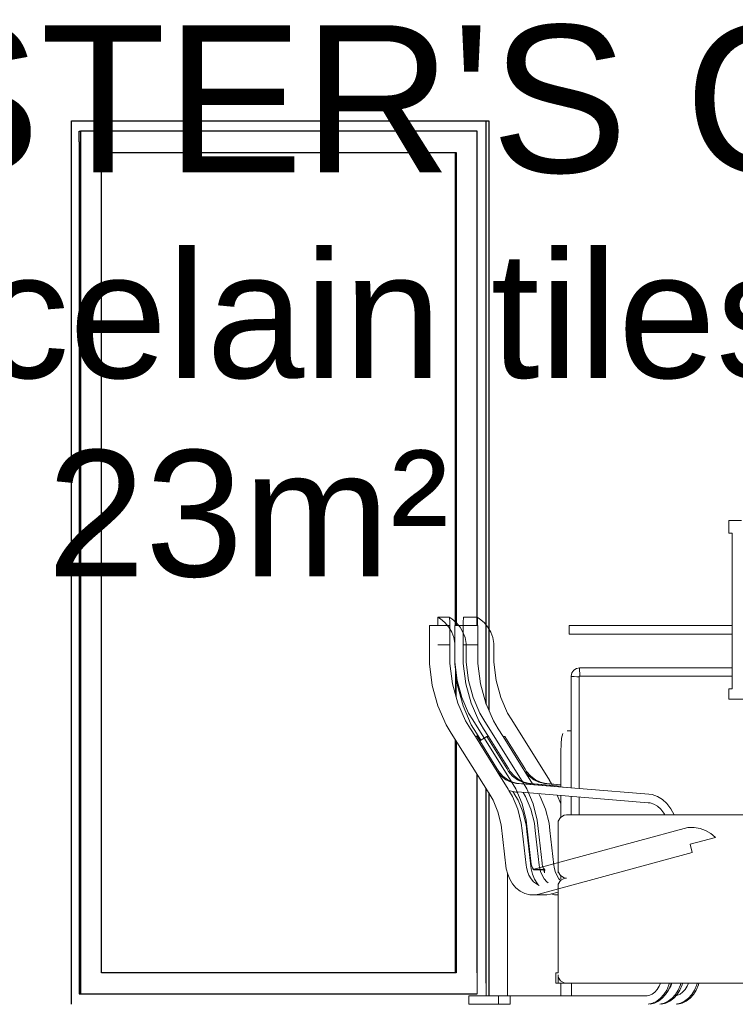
# Model space of a CAD drawing. Header units: millimetres. Extents: x -115474967 to 444143, y -74377 to 241828222.
# Tile 423 of 590: x 74519 to 76220, y -19043 to -16702. Entities that reach past the tile are written whole.
import ezdxf

# ---------------------------------------------------------------- set-up
doc = ezdxf.new("R2010")
doc.units = ezdxf.units.MM
doc.header["$MEASUREMENT"] = 0
doc.linetypes.add('PHANTOM', pattern=[2.5, 1.25, -0.25, 0.25, -0.25, 0.25, -0.25])
doc.layers.add('00-3 Elev 03', color=9, linetype='Continuous')
doc.layers.add('00-5 Grid 01', color=9, linetype='PHANTOM')
doc.layers.add('0_Pen_No__1', color=7, linetype='Continuous', lineweight=30)
doc.layers.add('0_Pen_No__6', color=7, linetype='Continuous', lineweight=5)
doc.styles.add('GENERATED_STYLE_2', font='arial.ttf')

msp = doc.modelspace()

# ---------------------------------------------------------------- linework, layer by layer
at = {"layer": '00-3 Elev 03'}
for p, q in [((74641.67667, -19042.5211), (74641.67667, -16942.52127)), ((74641.67667, -16942.52127), (75633.76399, -16942.52127)), ((75627.48675, -16992.52148), (75627.48675, -16942.52127)), ((75633.76399, -16942.52127), (75633.76399, -18343.63637)), ((74660.20111, -16967.52108), (74663.33973, -16967.52108)), ((74660.20111, -16992.52148), (74660.20111, -16967.52108)), ((74663.33973, -16967.52108), (74663.33973, -17017.52128)), ((75605.8231, -16967.52108), (74663.33973, -16967.52108)), ((75605.8231, -17017.52128), (75605.8231, -16967.52108)), ((74660.20111, -16992.52148), (74660.20111, -18992.5209)), ((75627.48675, -18329.06502), (75627.48675, -16992.52148)), ((74663.33973, -17017.52128), (74663.33973, -18967.52109)), ((74712.94428, -18967.52109), (74712.94428, -17017.52128)), ((74712.94428, -17017.52128), (75556.21856, -17017.52128)), ((75554.33515, -18141.89213), (75554.33515, -17017.52128)), ((75556.21856, -17017.52128), (75556.21856, -18141.89213)), ((75605.8231, -18141.89213), (75605.8231, -17017.52128)), ((75554.33515, -18967.52109), (75554.33515, -18413.46665)), ((75556.21856, -18416.47121), (75556.21856, -18967.52109)), ((75605.8231, -18967.52109), (75605.8231, -18495.61769)), ((75627.48675, -18992.5209), (75627.48675, -18530.18284)), ((75633.76399, -18540.19902), (75633.76399, -19022.52138)), ((74663.33973, -18967.52109), (74663.33973, -19017.5213)), ((75556.21856, -18967.52109), (74712.94428, -18967.52109)), ((74660.20111, -18992.5209), (74660.20111, -19017.5213)), ((74660.20111, -19017.5213), (74663.33973, -19017.5213)), ((74663.33973, -19017.5213), (75605.8231, -19017.5213))]:
    msp.add_line(p, q, dxfattribs=at)
at = {"layer": '00-5 Grid 01', "color": 9, "linetype": 'ByBlock', "lineweight": 0, "true_color": 0xc7c8ca}
for p, q in [((76204.76139, -17892.52107), (76234.83069, -17892.52107)), ((76204.76139, -17922.52095), (76204.76139, -17892.52107)), ((76204.76139, -17922.52095), (76212.27901, -17922.52095)), ((76212.27901, -18292.52095), (76212.27901, -17922.52095)), ((75512.7738, -18122.52119), (75539.74421, -18122.52119)), ((75518.94189, -18126.04005), (75512.7738, -18122.52119)), ((75512.7738, -18141.89213), (75512.7738, -18122.52119)), ((75529.66872, -18135.12135), (75518.94189, -18126.04005)), ((75538.61773, -18145.75979), (75529.66872, -18135.12135)), ((75545.88383, -18126.04005), (75539.74421, -18122.52119)), ((75539.74421, -18122.52119), (75540.18318, -18123.50235)), ((75540.18318, -18123.50235), (75540.59249, -18126.37936)), ((75540.59249, -18126.37936), (75540.94426, -18130.9559)), ((75540.94426, -18130.9559), (75541.11866, -18134.81644)), ((75541.11866, -18134.81644), (75541.21357, -18137.21178)), ((75541.21357, -18137.21178), (75541.38322, -18145.11973)), ((75556.56083, -18135.12135), (75545.88383, -18126.04005)), ((75565.46832, -18145.75979), (75556.56083, -18135.12135)), ((75572.93789, -18137.21178), (75572.83764, -18141.89213)), ((75573.0328, -18134.81644), (75572.93789, -18137.21178)), ((75573.20779, -18130.9559), (75573.0328, -18134.81644)), ((75573.55897, -18126.37936), (75573.20779, -18130.9559)), ((75573.96828, -18123.50235), (75573.55897, -18126.37936)), ((75574.40784, -18122.52119), (75573.96828, -18123.50235)), ((75605.86047, -18122.52119), (75574.40784, -18122.52119)), ((75612.00068, -18126.04005), (75605.86047, -18122.52119)), ((75606.30003, -18123.50235), (75605.86047, -18122.52119)), ((75606.70934, -18126.37936), (75606.30003, -18123.50235)), ((75607.06111, -18130.9559), (75606.70934, -18126.37936)), ((75607.23551, -18134.81644), (75607.06111, -18130.9559)), ((75607.33042, -18137.21178), (75607.23551, -18134.81644)), ((75607.50007, -18145.11973), (75607.33042, -18137.21178)), ((75622.67768, -18135.12135), (75612.00068, -18126.04005)), ((75631.58517, -18145.75979), (75622.67768, -18135.12135)), ((75492.7278, -18141.89213), (75512.7738, -18141.89213)), ((75492.7278, -18233.55631), (75492.7278, -18141.89213)), ((75541.44136, -18141.89213), (75512.7738, -18141.89213)), ((75545.63172, -18157.88479), (75538.61773, -18145.75979)), ((75541.38322, -18145.11973), (75541.42949, -18151.88517)), ((75541.42949, -18151.88517), (75541.44136, -18153.92578)), ((75541.44136, -18153.92578), (75541.44136, -18141.89213)), ((75541.44136, -18153.92578), (75541.44136, -18188.32127)), ((75550.43071, -18171.03722), (75545.63172, -18157.88479)), ((75552.75664, -18141.89213), (75572.71069, -18141.89213)), ((75552.75664, -18233.55631), (75552.75664, -18141.89213)), ((75572.45087, -18157.88479), (75565.46832, -18145.75979)), ((75577.22732, -18171.03722), (75572.45087, -18157.88479)), ((75572.71069, -18141.89213), (75607.55821, -18141.89213)), ((75572.71069, -18153.92578), (75572.71069, -18141.89213)), ((75572.72196, -18151.88517), (75572.71069, -18153.92578)), ((75572.71069, -18153.92578), (75572.71069, -18188.32127)), ((75572.76823, -18145.11973), (75572.72196, -18151.88517)), ((75572.83764, -18141.89213), (75572.76823, -18145.11973)), ((75607.54634, -18151.88517), (75607.50007, -18145.11973)), ((75607.55821, -18153.92578), (75607.54634, -18151.88517)), ((75607.55821, -18153.92578), (75607.55821, -18141.89213)), ((75607.55821, -18188.32127), (75607.55821, -18153.92578)), ((75638.56713, -18157.88479), (75631.58517, -18145.75979)), ((75643.34357, -18171.03722), (75638.56713, -18157.88479)), ((75825.03411, -18142.52092), (76212.27901, -18142.52092)), ((75825.03411, -18162.52124), (75825.03411, -18142.52092)), ((75552.86638, -18184.82258), (75550.43071, -18171.03722)), ((75579.65172, -18184.82258), (75577.22732, -18171.03722)), ((75645.76857, -18184.82258), (75643.34357, -18171.03722)), ((75825.03411, -18162.52124), (76212.27901, -18162.52124)), ((75541.44136, -18188.32127), (75512.7738, -18188.32127)), ((75541.44136, -18232.24297), (75541.44136, -18188.32127)), ((75552.86638, -18229.61687), (75552.86638, -18184.82258)), ((75572.71069, -18191.15558), (75572.71069, -18188.32127)), ((75572.71069, -18188.32127), (75607.55821, -18188.32127)), ((75572.71069, -18207.72899), (75572.71069, -18191.15558)), ((75572.71069, -18232.24297), (75572.71069, -18207.72899)), ((75579.65172, -18191.15558), (75579.65172, -18184.82258)), ((75579.65172, -18207.72899), (75579.65172, -18191.15558)), ((75579.65172, -18229.61687), (75579.65172, -18207.72899)), ((75607.55821, -18232.24297), (75607.55821, -18188.32127)), ((75645.76857, -18191.15558), (75645.76857, -18184.82258)), ((75645.76857, -18207.72899), (75645.76857, -18191.15558)), ((75645.76857, -18229.61687), (75645.76857, -18207.72899)), ((75558.55102, -18272.62207), (75552.86638, -18229.61687)), ((75585.31025, -18272.62207), (75579.65172, -18229.61687)), ((75651.4271, -18272.62207), (75645.76857, -18229.61687)), ((75499.45884, -18284.47776), (75492.7278, -18233.55631)), ((75547.79393, -18280.52586), (75541.44136, -18232.24297)), ((75559.45683, -18284.47776), (75552.75664, -18233.55631)), ((75554.33515, -18304.61095), (75554.33515, -18245.55555)), ((75579.06327, -18280.52586), (75572.71069, -18232.24297)), ((75613.91078, -18280.52586), (75607.55821, -18232.24297)), ((75835.83094, -18248.37918), (75831.50651, -18254.8676)), ((75842.30215, -18244.04349), (75835.83094, -18248.37918)), ((75849.93604, -18242.52134), (75842.30215, -18244.04349)), ((75849.62995, -18243.20292), (75849.49292, -18248.37918)), ((75849.49292, -18248.37918), (75850.0007, -18257.3448)), ((75849.93604, -18242.52134), (75849.62995, -18243.20292)), ((76212.27901, -18242.52134), (75849.93604, -18242.52134)), ((75556.21856, -18259.86827), (75556.21856, -18311.54546)), ((75569.66343, -18313.34878), (75558.55102, -18272.62207)), ((75596.37106, -18313.34878), (75585.31025, -18272.62207)), ((75662.48791, -18313.34878), (75651.4271, -18272.62207)), ((75831.50651, -18254.8676), (75829.98792, -18262.52106)), ((75829.98792, -18262.52106), (75829.98792, -18263.27146)), ((75829.98792, -18263.27146), (75829.98792, -18528.07936)), ((75829.98818, -18263.27118), (75830.29496, -18263.27118)), ((75830.2952, -18263.27146), (75834.81182, -18263.27146)), ((75834.81182, -18263.27146), (75836.49117, -18263.27146)), ((75836.49117, -18263.27146), (75843.38178, -18263.98093)), ((75843.38178, -18263.98093), (75848.49516, -18264.49108)), ((75848.82128, -18262.848), (75848.49516, -18264.49108)), ((75848.49516, -18264.49108), (75848.49516, -18529.70947)), ((75848.49896, -18262.52118), (75848.82128, -18262.848)), ((75850.45983, -18262.52106), (75848.82142, -18262.84792)), ((75850.0007, -18257.3448), (75850.45983, -18262.52106)), ((76212.27901, -18262.52106), (75850.45983, -18262.52106)), ((75512.75837, -18333.22097), (75499.45884, -18284.47776)), ((75560.30629, -18326.59731), (75547.79393, -18280.52586)), ((75572.69468, -18333.22097), (75559.45683, -18284.47776)), ((75591.57563, -18326.59731), (75579.06327, -18280.52586)), ((75626.42314, -18326.59731), (75613.91078, -18280.52586)), ((76204.76139, -18292.52095), (76212.27901, -18292.52095)), ((76204.76139, -18317.52135), (76204.76139, -18292.52095)), ((75585.69405, -18350.38877), (75569.66343, -18313.34878)), ((75612.32813, -18350.38877), (75596.37106, -18313.34878)), ((75678.44438, -18350.38877), (75662.48791, -18313.34878)), ((76204.76139, -18317.52135), (76805.75275, -18317.52135)), ((75532.30727, -18378.39076), (75512.75837, -18333.22097)), ((75578.5982, -18369.05676), (75560.30629, -18326.59731)), ((75592.154, -18378.39076), (75572.69468, -18333.22097)), ((75609.86753, -18369.05676), (75591.57563, -18326.59731)), ((75644.71505, -18369.05676), (75626.42314, -18326.59731)), ((75590.11636, -18387.45248), (75578.5982, -18369.05676)), ((75595.65091, -18366.21771), (75585.69405, -18350.38877)), ((75685.71167, -18509.91499), (75595.65091, -18366.21771)), ((75621.3851, -18387.45248), (75609.86753, -18369.05676)), ((75622.23871, -18366.21771), (75612.32813, -18350.38877)), ((75711.88483, -18509.91499), (75622.23871, -18366.21771)), ((75656.23261, -18387.45248), (75644.71505, -18369.05676)), ((75688.35556, -18366.21771), (75678.44438, -18350.38877)), ((75778.00168, -18509.91499), (75688.35556, -18366.21771)), ((75544.68557, -18398.07016), (75532.30727, -18378.39076)), ((75601.80121, -18406.18276), (75590.11636, -18387.45248)), ((75604.47535, -18398.07016), (75592.154, -18378.39076)), ((75633.06995, -18406.18276), (75621.3851, -18387.45248)), ((75667.91746, -18406.18276), (75656.23261, -18387.45248)), ((75820.45876, -18392.52137), (75826.82023, -18392.52137)), ((75826.82023, -18392.52137), (75829.98792, -18392.52137)), ((75634.72023, -18541.72414), (75544.68557, -18398.07016)), ((75605.87471, -18406.18276), (75601.80121, -18406.18276)), ((75653.33602, -18488.78996), (75601.80121, -18406.18276)), ((75615.00642, -18414.95084), (75604.47535, -18398.07016)), ((75605.8231, -18406.18276), (75605.8231, -18400.23)), ((75653.21738, -18482.07079), (75605.87471, -18406.18276)), ((75612.3738, -18416.60112), (75628.99704, -18406.18276)), ((75628.99704, -18406.18276), (75633.06995, -18406.18276)), ((75676.33971, -18482.07079), (75628.99704, -18406.18276)), ((75680.41321, -18482.07079), (75633.06995, -18406.18276)), ((75719.45228, -18488.78996), (75667.91746, -18406.18276)), ((75667.91806, -18406.18276), (75671.99096, -18406.18276)), ((75719.33423, -18482.07079), (75671.99096, -18406.18276)), ((75805.65131, -18423.77113), (75806.64017, -18410.04508)), ((75806.64017, -18410.04508), (75808.08521, -18404.63272)), ((75808.08521, -18404.63272), (75809.66134, -18398.77132)), ((75805.28946, -18442.52098), (75805.65131, -18423.77113)), ((75805.28946, -18525.91833), (75805.28946, -18442.52098)), ((75657.40715, -18488.78759), (75653.21738, -18482.07079)), ((75680.52948, -18488.78759), (75676.33971, -18482.07079)), ((75684.60476, -18488.78996), (75680.41321, -18482.07079)), ((75723.52341, -18488.78759), (75719.33423, -18482.07079)), ((75663.32728, -18500.06669), (75653.33365, -18488.78759)), ((75679.74408, -18531.12129), (75653.33602, -18488.78996)), ((75667.40079, -18500.06669), (75657.40715, -18488.78759)), ((75674.6307, -18508.84842), (75663.32728, -18500.06669)), ((75678.70421, -18508.84842), (75667.40079, -18500.06669)), ((75686.90045, -18514.86702), (75674.6307, -18508.84842)), ((75690.97395, -18514.86702), (75678.70421, -18508.84842)), ((75690.52312, -18500.06669), (75680.52948, -18488.78759)), ((75694.59662, -18500.06669), (75684.60476, -18488.78996)), ((75698.01048, -18530.25699), (75685.71167, -18509.91499)), ((75701.82654, -18508.84842), (75690.52312, -18500.06669)), ((75705.90004, -18508.84842), (75694.59662, -18500.06669)), ((75714.09628, -18514.86702), (75701.82654, -18508.84842)), ((75718.16978, -18514.86702), (75705.90004, -18508.84842)), ((75712.30007, -18510.58115), (75711.88483, -18509.91499)), ((75724.12669, -18530.25699), (75712.30007, -18510.58115)), ((75729.44413, -18500.06669), (75719.4505, -18488.78759)), ((75737.76672, -18518.14682), (75719.45228, -18488.78996)), ((75733.51764, -18500.06669), (75723.52341, -18488.78759)), ((75740.74755, -18508.84842), (75729.44413, -18500.06669)), ((75744.82106, -18508.84842), (75733.51764, -18500.06669)), ((75753.0173, -18514.86702), (75740.74755, -18508.84842)), ((75757.0908, -18514.86702), (75744.82106, -18508.84842)), ((75778.41692, -18510.58115), (75778.00168, -18509.91499)), ((75785.30931, -18522.0477), (75778.41692, -18510.58115)), ((75679.98374, -18531.50568), (75679.74422, -18531.12115)), ((75681.57648, -18534.1555), (75679.98374, -18531.50568)), ((75698.22047, -18538.12935), (75681.56817, -18534.15313)), ((75690.06279, -18548.27425), (75681.57648, -18534.1555)), ((75699.76339, -18517.93802), (75686.90045, -18514.86702)), ((75703.11971, -18517.76658), (75690.97395, -18514.86702)), ((75712.87429, -18566.40421), (75698.01048, -18530.25699)), ((75701.86687, -18517.76658), (75699.76339, -18517.93802)), ((75705.93978, -18517.76658), (75701.86687, -18517.76658)), ((76014.59641, -18543.42662), (75701.86687, -18517.76658)), ((75829.98792, -18527.94529), (75705.93978, -18517.76658)), ((75726.95922, -18517.93802), (75714.09628, -18514.86702)), ((75730.31554, -18517.76658), (75718.16978, -18514.86702)), ((75738.92228, -18566.40421), (75724.12669, -18530.25699)), ((75729.06211, -18517.76658), (75726.95922, -18517.93802)), ((75729.06211, -18517.76658), (75733.13561, -18517.76658)), ((75805.28946, -18524.02128), (75729.06211, -18517.76658)), ((75805.28946, -18523.68731), (75733.13561, -18517.76658)), ((75765.87964, -18517.93802), (75753.0173, -18514.86702)), ((75769.23656, -18517.76658), (75757.0908, -18514.86702)), ((75767.98313, -18517.76658), (75765.87964, -18517.93802)), ((75767.98313, -18517.76658), (75772.05663, -18517.76658)), ((75805.28946, -18520.82809), (75767.98313, -18517.76658)), ((75805.28946, -18520.49352), (75772.05663, -18517.76658)), ((75644.12007, -18557.28258), (75634.72023, -18541.72414)), ((75655.62696, -18585.2644), (75644.12007, -18557.28258)), ((75702.63032, -18578.97767), (75690.06279, -18548.27425)), ((75694.09447, -18541.72414), (75690.73726, -18536.34263)), ((75694.24663, -18541.96794), (75694.09447, -18541.72414)), ((75703.45131, -18557.28258), (75694.24663, -18541.96794)), ((75701.85975, -18537.83334), (75698.22047, -18538.12935)), ((75698.22047, -18538.12935), (75702.29398, -18538.12935)), ((76012.82511, -18563.34864), (75701.85975, -18537.83334)), ((75703.8879, -18537.99944), (75702.29398, -18538.12935)), ((75714.90481, -18585.2644), (75703.45131, -18557.28258)), ((75721.33213, -18548.27425), (75715.74122, -18538.97228)), ((75733.89966, -18578.97767), (75721.33213, -18548.27425)), ((75756.17964, -18548.27425), (75752.39622, -18541.97981)), ((75768.74717, -18578.97767), (75756.17964, -18548.27425)), ((75805.03913, -18566.40421), (75796.52375, -18545.6007)), ((75805.28946, -18597.77973), (75805.28946, -18546.31965)), ((75829.98792, -18548.34603), (75829.98792, -18592.52101)), ((75848.49516, -18549.86462), (75848.49516, -18592.52101)), ((76021.96454, -18544.13846), (76014.59641, -18543.42662)), ((76034.63291, -18548.42136), (76021.96454, -18544.13846)), ((76046.55385, -18555.58721), (76034.63291, -18548.42136)), ((76057.36551, -18565.41891), (76046.55385, -18555.58721)), ((75711.02766, -18612.13991), (75702.63032, -18578.97767)), ((75722.66801, -18604.90109), (75712.87429, -18566.40421)), ((75742.29699, -18612.13991), (75733.89966, -18578.97767)), ((75748.67033, -18604.90109), (75738.92228, -18566.40421)), ((75777.14451, -18612.13991), (75768.74717, -18578.97767)), ((75805.28946, -18567.39248), (75805.03913, -18566.40421)), ((76017.76409, -18563.82498), (76012.82511, -18563.34864)), ((76026.216, -18566.68242), (76017.76409, -18563.82498)), ((76034.60325, -18571.72462), (76026.216, -18566.68242)), ((76042.64111, -18579.03402), (76034.60325, -18571.72462)), ((76049.94755, -18588.54302), (76042.64111, -18579.03402)), ((76066.73866, -18577.61746), (76057.36551, -18565.41891)), ((76074.38856, -18591.81273), (76066.73866, -18577.61746)), ((75663.38482, -18615.75902), (75655.62696, -18585.2644)), ((75722.62708, -18615.75902), (75714.90481, -18585.2644)), ((75734.73132, -18709.4988), (75722.66801, -18604.90109)), ((75750.96364, -18624.87412), (75748.67033, -18604.90109)), ((75799.05849, -18607.34507), (75804.24839, -18598.37886)), ((75804.24839, -18598.37886), (75813.23715, -18593.2026)), ((75813.23715, -18593.2026), (75818.42705, -18592.52101)), ((75818.42705, -18592.52101), (76515.23795, -18592.52101)), ((76052.09137, -18592.52101), (76049.94755, -18588.54302)), ((76074.64482, -18592.52101), (76074.38856, -18591.81273)), ((75675.44754, -18720.35614), (75663.38482, -18615.75902)), ((75713.01487, -18629.4471), (75711.02766, -18612.13991)), ((75724.46066, -18631.73329), (75722.62708, -18615.75902)), ((75738.31721, -18722.43174), (76106.87692, -18622.1282)), ((75744.28421, -18629.4471), (75742.29699, -18612.13991)), ((75760.38839, -18706.97296), (75750.96364, -18624.87412)), ((75779.13172, -18629.4471), (75777.14451, -18612.13991)), ((75798.37512, -18612.52133), (75799.05849, -18607.34507)), ((75798.37512, -18667.52103), (75798.37512, -18612.52133)), ((76122.26215, -18622.14956), (76106.87692, -18622.1282)), ((76136.05167, -18624.57515), (76122.26215, -18622.14956)), ((76149.23494, -18629.36227), (76136.05167, -18624.57515)), ((75722.43963, -18711.54416), (75713.01487, -18629.4471)), ((75733.88542, -18713.83035), (75724.46066, -18631.73329)), ((75753.70897, -18711.54416), (75744.28421, -18629.4471)), ((75788.55648, -18711.54416), (75779.13172, -18629.4471)), ((76112.22046, -18662.13596), (76172.45574, -18645.74051)), ((76161.38723, -18636.36084), (76149.23494, -18629.36227)), ((76172.1366, -18645.36087), (76161.38723, -18636.36084)), ((76172.45574, -18645.74051), (76172.1365, -18645.36084)), ((75798.37512, -18722.52132), (75798.37512, -18667.52103)), ((76117.49638, -18681.43037), (76112.22046, -18662.13596)), ((75752.86544, -18780.67743), (76117.49638, -18681.43037)), ((75678.65734, -18732.97171), (75675.44754, -18720.35614)), ((75723.0352, -18716.73703), (75722.43963, -18711.54416)), ((75725.55452, -18726.68498), (75723.0352, -18716.73703)), ((75734.63463, -18720.35614), (75733.88542, -18713.83035)), ((75737.8296, -18732.97171), (75734.63463, -18720.35614)), ((75735.90467, -18714.11152), (75734.73132, -18709.4988)), ((75737.46716, -18717.91037), (75735.90467, -18714.11152)), ((75739.12159, -18720.66104), (75737.46716, -18717.91037)), ((75764.24775, -18722.43174), (75738.31721, -18722.43174)), ((75739.99004, -18722.48038), (75738.31721, -18722.43174)), ((75740.49782, -18722.27099), (75739.12159, -18720.66104)), ((75741.02932, -18722.75622), (75739.99004, -18722.48038)), ((75741.02924, -18722.75599), (75740.49782, -18722.27099)), ((75754.30454, -18716.73703), (75753.70897, -18711.54416)), ((75756.82386, -18726.68498), (75754.30454, -18716.73703)), ((75760.67847, -18709.4988), (75760.38839, -18706.97296)), ((75761.84648, -18714.11152), (75760.67847, -18709.4988)), ((75763.40126, -18717.91037), (75761.84648, -18714.11152)), ((75765.04857, -18720.66104), (75763.40126, -18717.91037)), ((75764.76621, -18723.28595), (75764.24775, -18722.43174)), ((75764.24775, -18722.43174), (75765.91286, -18722.48038)), ((75766.41827, -18722.27099), (75765.04857, -18720.66104)), ((75765.91286, -18722.48038), (75766.9474, -18722.75622)), ((75767.13408, -18722.85334), (75766.41827, -18722.27099)), ((75789.15205, -18716.73703), (75788.55648, -18711.54416)), ((75791.67137, -18726.68498), (75789.15205, -18716.73703)), ((75799.05849, -18727.69758), (75798.37512, -18722.52132)), ((75677.89805, -19022.52138), (75677.89805, -18729.98673)), ((75683.55776, -18744.8891), (75678.65734, -18732.97171)), ((75690.12449, -18755.80456), (75683.55776, -18744.8891)), ((75729.3249, -18735.89619), (75725.55452, -18726.68498)), ((75734.23125, -18744.09006), (75729.3249, -18735.89619)), ((75740.12529, -18751.01803), (75734.23125, -18744.09006)), ((75742.70689, -18744.8891), (75737.8296, -18732.97171)), ((75741.21684, -18722.85334), (75741.02924, -18722.75599)), ((75767.13426, -18722.85351), (75741.21677, -18722.85351)), ((75749.24336, -18755.80456), (75742.70689, -18744.8891)), ((75760.59423, -18735.89619), (75756.82386, -18726.68498)), ((75765.50059, -18744.09006), (75760.59423, -18735.89619)), ((75765.40746, -18725.79163), (75764.76621, -18723.28595)), ((75766.1276, -18729.77674), (75765.40746, -18725.79163)), ((75771.39403, -18751.01803), (75765.50059, -18744.09006)), ((75766.12765, -18729.77677), (75766.05334, -18729.7746)), ((75766.05345, -18729.77437), (75766.27709, -18725.81654)), ((75766.27683, -18725.81676), (75766.58079, -18725.89782)), ((75766.27709, -18725.81654), (75767.07731, -18723.55526)), ((75766.9474, -18722.75622), (75767.13408, -18722.85334)), ((75767.07731, -18723.55526), (75767.13426, -18722.85351)), ((75795.44175, -18735.89619), (75791.67137, -18726.68498)), ((75800.3481, -18744.09006), (75795.44175, -18735.89619)), ((75798.39108, -18729.77677), (75798.31677, -18729.7746)), ((75798.31699, -18729.77437), (75798.96654, -18726.99997)), ((75798.37394, -18725.79163), (75798.5252, -18723.6567)), ((75798.39114, -18729.77674), (75798.37394, -18725.79163)), ((75804.24839, -18736.6632), (75799.05849, -18727.69758)), ((75802.37388, -18746.47116), (75800.3481, -18744.09006)), ((75813.23715, -18741.83946), (75804.24839, -18736.6632)), ((75804.24839, -18748.37889), (75813.23715, -18743.20263)), ((75805.28946, -18745.67746), (75805.28946, -18737.26292)), ((75818.42705, -18742.52104), (75813.23715, -18741.83946)), ((75813.23715, -18743.20263), (75818.42705, -18742.52104)), ((75698.31776, -18765.39126), (75690.12449, -18755.80456)), ((75708.05691, -18773.27667), (75698.31776, -18765.39126)), ((75746.82666, -18756.46895), (75740.12529, -18751.01803)), ((75753.28068, -18759.83358), (75746.82666, -18756.46895)), ((75752.18444, -18759.26232), (75749.24336, -18755.80456)), ((75774.9734, -18753.92887), (75771.39403, -18751.01803)), ((75798.37512, -18762.52136), (75799.05849, -18757.34451)), ((75798.37512, -18867.52127), (75798.37512, -18762.52136)), ((75799.05849, -18757.34451), (75804.24839, -18748.37889)), ((75719.15983, -18779.03842), (75708.05691, -18773.27667)), ((75731.26585, -18782.25178), (75719.15983, -18779.03842)), ((75743.91287, -18782.61956), (75731.26585, -18782.25178)), ((75743.91287, -18782.61956), (75752.86544, -18780.67743)), ((75743.91287, -18782.61956), (75771.51504, -18782.61956)), ((75780.42609, -18780.67743), (75771.51504, -18782.61956)), ((75798.37512, -18775.76929), (75780.42609, -18780.67743)), ((75790.19549, -18782.25178), (75782.335, -18780.15541)), ((75798.37512, -18782.49084), (75790.19549, -18782.25178)), ((75798.37512, -18967.52109), (75798.37512, -18867.52127)), ((75605.8231, -19017.5213), (75605.8231, -18967.52109)), ((75793.36199, -18967.52109), (75798.37512, -18967.52109)), ((75793.36199, -18992.5209), (75793.36199, -18967.52109)), ((75798.37512, -18992.5209), (75798.37512, -18972.52117)), ((75799.05849, -18977.69743), (75798.37512, -18972.52117)), ((75804.24839, -18986.66305), (75799.05849, -18977.69743)), ((75627.48675, -19022.52138), (75627.48675, -18992.5209)), ((75793.36199, -18992.5209), (75798.37512, -18992.5209)), ((75818.42705, -18992.5209), (75798.37512, -18992.5209)), ((75813.23715, -18991.8399), (75804.24839, -18986.66305)), ((75805.28946, -19022.52138), (75805.28946, -18992.5209)), ((75818.42705, -18992.5209), (75813.23715, -18991.8399)), ((75818.42705, -18992.5209), (76515.23795, -18992.5209)), ((75830.22461, -19022.52138), (75830.22461, -18992.5209)), ((76034.13107, -19007.23581), (76039.14657, -18999.22405)), ((76039.14657, -18999.22405), (76042.03486, -18992.5209)), ((76056.8601, -19008.55864), (76062.08679, -18996.42771)), ((76060.93301, -19008.55864), (76066.16029, -18996.42771)), ((76061.89162, -19006.33355), (76066.3424, -18999.22405)), ((76062.08679, -18996.42771), (76063.14743, -18992.5209)), ((76066.16029, -18996.42771), (76067.22093, -18992.5209)), ((76066.3424, -18999.22405), (76069.23069, -18992.5209)), ((76084.05594, -19008.55864), (76089.28262, -18996.42771)), ((76088.12885, -19008.55864), (76093.35612, -18996.42771)), ((76089.28262, -18996.42771), (76090.34326, -18992.5209)), ((76093.35612, -18996.42771), (76094.41676, -18992.5209)), ((76100.24792, -19007.23581), (76105.26342, -18999.22405)), ((76105.26342, -18999.22405), (76108.15171, -18992.5209)), ((76122.97636, -19008.55864), (76128.20364, -18996.42771)), ((76127.04986, -19008.55864), (76132.27714, -18996.42771)), ((76128.20364, -18996.42771), (76129.26428, -18992.5209)), ((76132.27714, -18996.42771), (76133.33778, -18992.5209)), ((75586.47648, -19022.52138), (75656.63836, -19022.52138)), ((75586.47648, -19042.5211), (75586.47648, -19022.52138)), ((75684.64273, -19022.52138), (75656.63836, -19022.52138)), ((75656.63836, -19042.5211), (75656.63836, -19022.52138)), ((75684.64273, -19042.5211), (75684.64273, -19022.52138)), ((75684.64273, -19022.52138), (76007.7408, -19022.52138)), ((76007.7408, -19022.52138), (76010.64629, -19022.52138)), ((76010.64629, -19022.52138), (76016.52371, -19021.1321)), ((76016.52371, -19021.1321), (76022.50969, -19018.21297)), ((76022.50969, -19018.21297), (76028.47253, -19013.59787)), ((76028.47253, -19013.59787), (76034.13107, -19007.23581)), ((76042.13452, -19028.29321), (76050.14212, -19019.29022)), ((76046.20742, -19028.29321), (76054.21503, -19019.29022)), ((76050.14212, -19019.29022), (76056.8601, -19008.55864)), ((76054.21503, -19019.29022), (76060.93301, -19008.55864)), ((76069.33035, -19028.29321), (76077.33795, -19019.29022)), ((76073.40326, -19028.29321), (76081.41086, -19019.29022)), ((76077.33795, -19019.29022), (76084.05594, -19008.55864)), ((76079.00959, -19021.99046), (76082.64056, -19021.1321)), ((76081.41086, -19019.29022), (76088.12885, -19008.55864)), ((76082.64056, -19021.1321), (76088.62654, -19018.21297)), ((76088.62654, -19018.21297), (76094.58938, -19013.59787)), ((76094.58938, -19013.59787), (76100.24792, -19007.23581)), ((76108.25077, -19028.29321), (76116.25837, -19019.29022)), ((76112.32427, -19028.29321), (76120.33188, -19019.29022)), ((76116.25837, -19019.29022), (76122.97636, -19008.55864)), ((76120.33188, -19019.29022), (76127.04986, -19008.55864)), ((75586.47648, -19042.5211), (75656.63836, -19042.5211)), ((75684.64273, -19042.5211), (75656.63836, -19042.5211)), ((76012.96689, -19042.5211), (76023.26068, -19040.08839)), ((76017.04039, -19042.5211), (76027.33418, -19040.08839)), ((76023.26068, -19040.08839), (76033.08288, -19035.2983)), ((76027.33418, -19040.08839), (76037.15638, -19035.2983)), ((76033.08288, -19035.2983), (76042.13452, -19028.29321)), ((76037.15638, -19035.2983), (76046.20742, -19028.29321)), ((76040.16272, -19042.5211), (76050.45651, -19040.08839)), ((76044.23622, -19042.5211), (76054.53002, -19040.08839)), ((76050.45651, -19040.08839), (76060.27871, -19035.2983)), ((76054.53002, -19040.08839), (76064.35222, -19035.2983)), ((76060.27871, -19035.2983), (76069.33035, -19028.29321)), ((76064.35222, -19035.2983), (76073.40326, -19028.29321)), ((76079.08374, -19042.5211), (76089.37753, -19040.08839)), ((76083.15724, -19042.5211), (76093.45103, -19040.08839)), ((76089.37753, -19040.08839), (76099.19973, -19035.2983)), ((76093.45103, -19040.08839), (76103.27323, -19035.2983)), ((76099.19973, -19035.2983), (76108.25077, -19028.29321)), ((76103.27323, -19035.2983), (76112.32427, -19028.29321))]:
    msp.add_line(p, q, dxfattribs=at)

# ---------------------------------------------------------------- texts
at = {"layer": '0_Pen_No__1', "color": 214, "linetype": 'Continuous', "lineweight": 35, "char_height": 300, "attachment_point": 7, "style": 'GENERATED_STYLE_2'}
for s, insert in [('\\A1;{\\pql;\\fArial|b0|i0|c0|p34;Porcelain tiles}', (73774.79639, -17557.87011)), ('\\A1;{\\pql;\\fArial|b0|i0|c0|p34;23m²}', (74583.93925, -18029.71011))]:
    msp.add_mtext(s, dxfattribs=dict(at, insert=insert))
at = {"layer": '0_Pen_No__6', "color": 7, "linetype": 'Continuous', "lineweight": 5, "insert": (72312.39639, -17070.3268), "char_height": 350, "attachment_point": 7, "style": 'GENERATED_STYLE_2'}
msp.add_mtext("\\A1;{\\pql;\\fArial|b0|i0|c0|p34;SLIP MASTER'S OFFICE}", dxfattribs=at)

doc.saveas('drawing.dxf')
